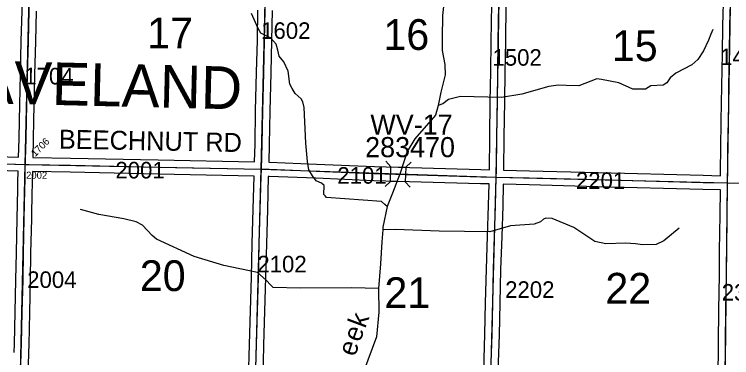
# Model space of a CAD drawing. Extents: x -132.8 to -73.3, y -60 to -26.
# Drawn here: x -91.298 to -88.269, y -54.87 to -53.418 of the extents above; entities that cross this region are included whole.
import ezdxf

# ---------------------------------------------------------------- set-up
doc = ezdxf.new("R2010")
doc.units = 0
for name, color, linetype in [('tdCoHydroRiver', 7, 'Continuous'), ('tdCoHydroTxtLg', 7, 'Continuous'), ('tdCoSecRdNmbr', 7, 'Continuous'), ('tdCoSecRdTxt', 7, 'Continuous'), ('tdCoSecRteBand', 7, 'Continuous'), ('tdCoSecRteCL', 7, 'Continuous'), ('tdCoSectLine', 7, 'Continuous'), ('tdCoSectNmbr', 7, 'Continuous'), ('tdCoStrucSec', 7, 'Continuous'), ('tdCoStrucSecCoName', 7, 'Continuous'), ('tdCoStrucSecFHWANum', 7, 'Continuous'), ('tdCoSurfAsphalt', 7, 'Continuous'), ('tdCoSurfEarth', 7, 'Continuous'), ('tdCoSurfGravel', 7, 'Continuous'), ('tdCoTwpNameTxt', 7, 'Continuous')]:
    doc.layers.add(name, color=color, linetype=linetype)

msp = doc.modelspace()

# ---------------------------------------------------------------- linework, layer by layer
at = {"layer": 'tdCoHydroRiver'}
for points in [[(-89.4804, -53.2016), (-89.4765, -53.2443), (-89.4837, -53.3719), (-89.4894, -53.4223), (-89.4912, -53.5169), (-89.4907, -53.5706), (-89.4792, -53.6307), (-89.4785, -53.6733), (-89.4972, -53.7471), (-89.5078, -53.8037)], [(-89.7227, -54.2302), (-89.7336, -54.2221), (-89.7476, -54.2092), (-89.9792, -54.1921), (-89.9854, -54.1857), (-89.9901, -54.1793), (-89.9893, -54.1414), (-90.0002, -54.1318), (-90.0237, -54.1218), (-90.0391, -54.101), (-90.0543, -54.0755), (-90.06, -54.0407), (-90.0664, -53.9633), (-90.0745, -53.8117), (-90.0788, -53.7879), (-90.0864, -53.7751), (-90.1113, -53.7526), (-90.1251, -53.7318), (-90.1342, -53.7127), (-90.141, -53.6589), (-90.1592, -53.6191), (-90.1792, -53.5951), (-90.1851, -53.5697), (-90.1925, -53.5443), (-90.2141, -53.5187), (-90.2563, -53.4973), (-90.2685, -53.4782), (-90.2957, -53.4145)], [(-88.348, -53.4823), (-88.3562, -53.5026), (-88.3662, -53.5277), (-88.3876, -53.573), (-88.4119, -53.6088), (-88.4361, -53.632), (-88.5046, -53.667), (-88.5286, -53.687), (-88.5417, -53.7073), (-88.5577, -53.718), (-88.6098, -53.7202), (-88.6321, -53.7339), (-88.6858, -53.7345), (-88.7453, -53.7081), (-88.8176, -53.694), (-88.838, -53.6905), (-88.9144, -53.7206), (-88.968, -53.7195), (-89.0011, -53.7173), (-89.0407, -53.7228), (-89.1549, -53.7553), (-89.2404, -53.7695), (-89.414, -53.7661), (-89.4647, -53.7777), (-89.4887, -53.7962), (-89.5078, -53.8037)], [(-89.5078, -53.8037), (-89.5196, -53.8445), (-89.6068, -53.9438), (-89.6394, -53.9984), (-89.6679, -54.0893), (-89.7011, -54.1738), (-89.7227, -54.2302)], [(-89.7594, -54.5766), (-89.873, -54.5744), (-90.0908, -54.5764), (-90.2044, -54.5727), (-90.2152, -54.563), (-90.2338, -54.5421), (-90.271, -54.5098), (-90.4125, -54.4803), (-90.538, -54.4416), (-90.6976, -54.3691), (-90.7162, -54.3529), (-90.7564, -54.3095), (-90.783, -54.2948), (-90.8348, -54.2828), (-90.9402, -54.265), (-91.0187, -54.2429)], [(-89.7227, -54.2302), (-89.7418, -54.3182), (-89.742, -54.3292)], [(-88.4904, -54.3219), (-88.5545, -54.3759), (-88.5879, -54.391), (-88.6448, -54.3931), (-88.6747, -54.3878), (-88.7173, -54.3854), (-88.7994, -54.3885), (-88.8465, -54.3781), (-88.9354, -54.3196), (-89.0262, -54.2816), (-89.053, -54.2795), (-89.0625, -54.284), (-89.0753, -54.2948), (-89.1024, -54.3053), (-89.2019, -54.3129), (-89.2892, -54.338), (-89.5038, -54.3354), (-89.6883, -54.3271), (-89.742, -54.3292)], [(-89.742, -54.3292), (-89.7461, -54.3796), (-89.7511, -54.4726), (-89.7594, -54.5766)], [(-89.7594, -54.5766), (-89.7582, -54.6775), (-89.7681, -54.7815), (-89.9195, -55.1871), (-89.9227, -55.1918), (-89.941, -55.2403), (-89.9749, -55.3596), (-89.9797, -55.3626)]]:
    msp.add_lwpolyline(points, dxfattribs=at)
at = {"layer": 'tdCoSecRteBand'}
for points in [[(-91.2801, -54.0215), (-91.2801, -54.0214), (-91.2777, -53.9438), (-91.2762, -53.8675), (-91.275, -53.8005), (-91.275, -53.8004), (-91.275, -53.8004), (-91.2723, -53.6707), (-91.2723, -53.6706), (-91.2723, -53.6705), (-91.2686, -53.5317), (-91.2686, -53.5316), (-91.2686, -53.5316), (-91.2649, -53.4026), (-91.2642, -53.3454), (-91.2634, -53.2845), (-91.2634, -53.2842), (-91.2634, -53.284), (-91.2624, -53.2513), (-91.2595, -53.1252), (-91.2585, -53.0762), (-91.2587, -53.0762), (-91.5908, -53.0683)], [(-88.3153, -54.1004), (-88.3152, -54.0748), (-88.3152, -54.0747), (-88.3152, -54.0746), (-88.3142, -53.9885), (-88.3142, -53.9885), (-88.3142, -53.9885), (-88.3125, -53.8671), (-88.3125, -53.8671), (-88.3125, -53.867), (-88.3112, -53.7964), (-88.3107, -53.7209), (-88.3107, -53.7206), (-88.3107, -53.7204), (-88.3075, -53.5849), (-88.3058, -53.4654), (-88.3058, -53.4653), (-88.3058, -53.4651), (-88.3023, -53.3234)], [(-90.2836, -54.042), (-90.2836, -54.0418), (-90.2814, -53.9665), (-90.2787, -53.8266), (-90.2787, -53.8265), (-90.2787, -53.8265), (-90.2747, -53.6645), (-90.2715, -53.5274), (-90.2688, -53.4002)], [(-90.2088, -53.4015), (-90.2116, -53.5287), (-90.2116, -53.5287), (-90.2116, -53.5288), (-90.2148, -53.6659), (-90.2148, -53.6659), (-90.2148, -53.6659), (-90.2187, -53.8279), (-90.2214, -53.9679), (-90.2214, -53.968), (-90.2214, -53.9682), (-90.2236, -54.0433), (-90.2206, -54.0433), (-90.2203, -54.0433), (-90.22, -54.0433), (-90.0218, -54.0512), (-90.0217, -54.0512), (-90.0217, -54.0512), (-89.7775, -54.0613), (-89.3272, -54.0744), (-89.2917, -54.0752)], [(-89.2917, -54.0752), (-89.29, -53.9346), (-89.29, -53.9346), (-89.29, -53.9346), (-89.2881, -53.7864), (-89.2881, -53.7863), (-89.2881, -53.7863), (-89.2861, -53.6598), (-89.2841, -53.5326), (-89.2841, -53.5326), (-89.2841, -53.5326), (-89.2817, -53.375)], [(-89.2217, -53.376), (-89.2241, -53.5335), (-89.2261, -53.6607), (-89.2261, -53.6607), (-89.2281, -53.7872), (-89.2301, -53.9354), (-89.2317, -54.0766), (-89.1224, -54.0791), (-89.1223, -54.0791), (-89.1223, -54.0791), (-88.8323, -54.087), (-88.3884, -54.0986), (-88.3153, -54.1004)], [(-91.2049, -53.4041), (-91.2086, -53.5333), (-91.2123, -53.672), (-91.215, -53.8016), (-91.2162, -53.8686), (-91.2162, -53.8687), (-91.2162, -53.8687), (-91.2177, -53.9451), (-91.2177, -53.9453), (-91.2177, -53.9455), (-91.2202, -54.0231), (-91.0601, -54.0261), (-91.0601, -54.0261), (-91.0601, -54.0261), (-90.6897, -54.0337), (-90.2836, -54.042)], [(-91.5061, -54.0147), (-91.2801, -54.0215)], [(-91.2984, -54.8471), (-91.2972, -54.8117), (-91.294, -54.677), (-91.291, -54.5402), (-91.2888, -54.4268), (-91.2888, -54.4268), (-91.2888, -54.4267), (-91.2856, -54.281), (-91.2834, -54.1593), (-91.2834, -54.1591), (-91.2834, -54.1589), (-91.2831, -54.1493), (-91.2824, -54.1273), (-91.2817, -54.0814), (-91.282, -54.0814), (-91.5079, -54.0747)], [(-90.3088, -54.9606), (-90.3051, -54.8134), (-90.3051, -54.8133), (-90.3051, -54.8133), (-90.3011, -54.671), (-90.3011, -54.671), (-90.3011, -54.6709), (-90.2969, -54.5292), (-90.2932, -54.387), (-90.2932, -54.3869), (-90.2932, -54.3869), (-90.2893, -54.2417), (-90.2893, -54.2417), (-90.2893, -54.2416), (-90.2854, -54.102), (-90.6909, -54.0937), (-90.6909, -54.0937), (-90.6909, -54.0937), (-91.0613, -54.086), (-91.2217, -54.0831), (-91.2224, -54.1285), (-91.2224, -54.1287), (-91.2224, -54.1289), (-91.2231, -54.1511), (-91.2234, -54.1606), (-91.2256, -54.2822), (-91.2256, -54.2823), (-91.2256, -54.2823), (-91.2288, -54.428), (-91.231, -54.5414), (-91.231, -54.5414), (-91.231, -54.5415), (-91.234, -54.6783), (-91.234, -54.6784), (-91.234, -54.6784), (-91.2372, -54.8133), (-91.2372, -54.8135), (-91.2372, -54.8136), (-91.2384, -54.849), (-91.2399, -54.9011)], [(-89.3154, -54.9266), (-89.3105, -54.7709), (-89.3076, -54.6374), (-89.3076, -54.6374), (-89.3076, -54.6373), (-89.3041, -54.4953), (-89.3041, -54.4952), (-89.3041, -54.4951), (-89.2997, -54.3552), (-89.2997, -54.3552), (-89.2997, -54.3552), (-89.2955, -54.2256), (-89.2932, -54.1352), (-89.3287, -54.1344), (-89.3288, -54.1344), (-89.3289, -54.1344), (-89.7794, -54.1213), (-89.7796, -54.1213), (-89.7798, -54.1213), (-90.0242, -54.1112), (-90.2221, -54.1033), (-90.2251, -54.1032), (-90.2254, -54.1032), (-90.2293, -54.2433), (-90.2333, -54.3885), (-90.237, -54.5308), (-90.237, -54.5309), (-90.237, -54.5309), (-90.2412, -54.6727), (-90.2451, -54.8149), (-90.2488, -54.9621)], [(-88.3255, -54.9582), (-88.3243, -54.8103), (-88.3243, -54.8103), (-88.3243, -54.8102), (-88.3226, -54.664), (-88.3218, -54.5979), (-88.3218, -54.5979), (-88.3218, -54.5978), (-88.3206, -54.5145), (-88.3194, -54.4183), (-88.3194, -54.4183), (-88.3194, -54.4182), (-88.3169, -54.2652), (-88.3158, -54.1604), (-88.3163, -54.1604), (-88.3899, -54.1585), (-88.39, -54.1585), (-88.39, -54.1585), (-88.8339, -54.1469), (-88.8339, -54.1469), (-88.8339, -54.1469), (-89.1238, -54.1391), (-89.2331, -54.1366), (-89.2332, -54.1366), (-89.2355, -54.2272), (-89.2355, -54.2273), (-89.2355, -54.2275), (-89.2397, -54.3572), (-89.2441, -54.4969), (-89.2476, -54.6388), (-89.2505, -54.7724), (-89.2505, -54.7725), (-89.2505, -54.7727), (-89.2555, -54.9284)]]:
    msp.add_lwpolyline(points, dxfattribs=at)
at = {"layer": 'tdCoSecRteCL'}
for points in [[(-91.2511, -54.0523), (-91.2505, -54.0335), (-91.2477, -53.9445), (-91.2462, -53.8681), (-91.245, -53.801), (-91.2423, -53.6713), (-91.2386, -53.5325), (-91.2349, -53.4032), (-91.2342, -53.3457), (-91.2334, -53.2849), (-91.2324, -53.2521), (-91.2295, -53.1258), (-91.228, -53.0469)], [(-90.2545, -54.0726), (-90.2514, -53.9673), (-90.2487, -53.8272), (-90.2448, -53.6652), (-90.2416, -53.5281), (-90.2388, -53.4008), (-90.2361, -53.2689), (-90.2329, -53.1261), (-90.2315, -53.07)], [(-89.2624, -54.1059), (-89.2618, -54.0815), (-89.2601, -53.935), (-89.2581, -53.7868), (-89.2561, -53.6603), (-89.2541, -53.533), (-89.2517, -53.3754), (-89.249, -53.2361), (-89.248, -53.2021), (-89.247, -53.1875), (-89.2445, -53.1735), (-89.2418, -53.1579), (-89.2406, -53.1463), (-89.2391, -53.1219), (-89.2373, -53.1044)], [(-88.2856, -54.1311), (-88.2852, -54.075), (-88.2842, -53.9889), (-88.2825, -53.8676), (-88.2812, -53.7968), (-88.2807, -53.7211), (-88.2775, -53.5854), (-88.2758, -53.4658), (-88.2724, -53.324)], [(-92.2071, -54.0216), (-92.0547, -54.026), (-91.836, -54.0339), (-91.507, -54.0447), (-91.2511, -54.0523)], [(-91.2736, -55.0539), (-91.2734, -55.0419), (-91.2699, -54.9445), (-91.2699, -54.9006), (-91.2684, -54.8481), (-91.2672, -54.8126), (-91.264, -54.6777), (-91.261, -54.5408), (-91.2588, -54.4274), (-91.2556, -54.2816), (-91.2534, -54.1598), (-91.2531, -54.1502), (-91.2524, -54.128), (-91.2514, -54.0619), (-91.2511, -54.0523)], [(-91.2511, -54.0523), (-91.2345, -54.0528), (-91.0607, -54.056), (-90.6903, -54.0637), (-90.2545, -54.0726)], [(-90.2817, -55.0733), (-90.2788, -54.9613), (-90.2751, -54.8141), (-90.2711, -54.6718), (-90.267, -54.53), (-90.2633, -54.3877), (-90.2593, -54.2425), (-90.2554, -54.1017), (-90.2545, -54.0726)], [(-90.2545, -54.0726), (-90.2212, -54.0733), (-90.023, -54.0812), (-89.7786, -54.0913), (-89.328, -54.1044), (-89.2624, -54.1059)], [(-89.2892, -55.1054), (-89.2891, -55.0911), (-89.2887, -55.0509), (-89.2855, -54.9276), (-89.2805, -54.7717), (-89.2776, -54.6381), (-89.2741, -54.496), (-89.2697, -54.3562), (-89.2655, -54.2265), (-89.2624, -54.1059)], [(-89.2624, -54.1059), (-89.1231, -54.1091), (-88.8331, -54.117), (-88.3892, -54.1285), (-88.2856, -54.1311)], [(-88.2856, -54.1311), (-88.1808, -54.1337), (-87.8822, -54.1401), (-87.7857, -54.1421), (-87.7552, -54.1436), (-87.7384, -54.1441), (-87.7209, -54.1431), (-87.6975, -54.1374), (-87.6733, -54.13), (-87.6538, -54.1266), (-87.636, -54.1249), (-87.583, -54.1256), (-87.5246, -54.1265)], [(-88.2976, -55.1315), (-88.2973, -55.0925), (-88.2955, -54.9585), (-88.2943, -54.8106), (-88.2926, -54.6643), (-88.2918, -54.5983), (-88.2906, -54.5149), (-88.2894, -54.4187), (-88.2869, -54.2656), (-88.2857, -54.1489), (-88.2856, -54.1311)]]:
    msp.add_lwpolyline(points, dxfattribs=at)
at = {"layer": 'tdCoSectLine'}
for points in [[(-91.2515, -54.0523), (-91.2284, -53.0469)], [(-90.2549, -54.0726), (-90.2319, -53.07)], [(-89.2628, -54.1059), (-89.2459, -53.1044)], [(-88.2859, -54.1311), (-88.2693, -53.1347)], [(-92.2075, -54.0216), (-91.2515, -54.0523)], [(-91.274, -55.0539), (-91.2515, -54.0523)], [(-91.2515, -54.0523), (-90.2549, -54.0726)], [(-90.2821, -55.0733), (-90.2549, -54.0726)], [(-90.2549, -54.0726), (-89.2628, -54.1059)], [(-89.2896, -55.1054), (-89.2628, -54.1059)], [(-89.2628, -54.1059), (-88.2859, -54.1311)], [(-88.2979, -55.1315), (-88.2859, -54.1311)], [(-88.2859, -54.1311), (-87.275, -54.1483)]]:
    msp.add_lwpolyline(points, dxfattribs=at)
at = {"layer": 'tdCoStrucSec'}
for points in [[(-89.732, -54.1461), (-89.7092, -54.1246), (-89.7074, -54.0621)], [(-89.7289, -54.0393), (-89.7074, -54.0621), (-89.6449, -54.0639)], [(-89.6221, -54.0424), (-89.6449, -54.0639), (-89.6467, -54.1264)], [(-89.6257, -54.1487), (-89.6467, -54.1264), (-89.7092, -54.1246)]]:
    msp.add_lwpolyline(points, dxfattribs=at)
at = {"layer": 'tdCoSurfAsphalt'}
msp.add_lwpolyline([(-90.2788, -54.9613), (-90.2751, -54.8141), (-90.2711, -54.6718), (-90.267, -54.53), (-90.2633, -54.3877), (-90.2593, -54.2425), (-90.2554, -54.1017), (-90.2545, -54.0726), (-90.2514, -53.9673), (-90.2487, -53.8272), (-90.2448, -53.6652), (-90.2416, -53.5281), (-90.2388, -53.4008)], dxfattribs=at)
at = {"layer": 'tdCoSurfEarth'}
for points in [[(-91.2505, -54.0335), (-91.2477, -53.9445), (-91.2462, -53.8681), (-91.245, -53.801), (-91.2423, -53.6713), (-91.2386, -53.5325), (-91.2349, -53.4032), (-91.2342, -53.3457)], [(-91.2736, -55.0539), (-91.2734, -55.0419), (-91.2699, -54.9445), (-91.2699, -54.9006), (-91.2684, -54.8481), (-91.2672, -54.8126), (-91.264, -54.6777), (-91.261, -54.5408), (-91.2588, -54.4274), (-91.2556, -54.2816), (-91.2534, -54.1598), (-91.2531, -54.1502)]]:
    msp.add_lwpolyline(points, dxfattribs=at)
at = {"layer": 'tdCoSurfGravel'}
for points in [[(-88.2955, -54.9585), (-88.2943, -54.8106), (-88.2926, -54.6643), (-88.2918, -54.5983), (-88.2906, -54.5149), (-88.2894, -54.4187), (-88.2869, -54.2656), (-88.2857, -54.1489), (-88.2856, -54.1311), (-88.2852, -54.075), (-88.2842, -53.9889), (-88.2825, -53.8676), (-88.2812, -53.7968), (-88.2807, -53.7211), (-88.2775, -53.5854), (-88.2758, -53.4658), (-88.2724, -53.324)], [(-89.2855, -54.9276), (-89.2805, -54.7717), (-89.2776, -54.6381), (-89.2741, -54.496), (-89.2697, -54.3562), (-89.2655, -54.2265), (-89.2624, -54.1059), (-89.2618, -54.0815), (-89.2601, -53.935), (-89.2581, -53.7868), (-89.2561, -53.6603), (-89.2541, -53.533), (-89.2517, -53.3754)], [(-94.2111, -53.9651), (-94.1688, -53.9661), (-94.0762, -53.9683), (-93.9008, -53.9739), (-93.5889, -53.9843), (-93.2082, -53.9989), (-93.1775, -54.0001), (-92.7529, -54.0092), (-92.2787, -54.0195), (-92.2071, -54.0216), (-92.0547, -54.026), (-91.836, -54.0339), (-91.507, -54.0447), (-91.2511, -54.0523)], [(-91.2511, -54.0523), (-91.2511, -54.0523), (-91.2505, -54.0335)], [(-91.2531, -54.1502), (-91.2524, -54.128), (-91.2514, -54.0619), (-91.2511, -54.0523)], [(-91.2511, -54.0523), (-91.2345, -54.0528), (-91.0607, -54.056), (-90.6903, -54.0637), (-90.2545, -54.0726), (-90.2212, -54.0733), (-90.023, -54.0812), (-89.7786, -54.0913), (-89.328, -54.1044), (-89.2624, -54.1059), (-89.1231, -54.1091), (-88.8331, -54.117), (-88.3892, -54.1285), (-88.2856, -54.1311)], [(-88.2856, -54.1311), (-88.1808, -54.1337), (-87.8822, -54.1401), (-87.7857, -54.1421), (-87.7552, -54.1436), (-87.7384, -54.1441), (-87.7209, -54.1431), (-87.6975, -54.1374), (-87.6733, -54.13), (-87.6538, -54.1266), (-87.636, -54.1249), (-87.583, -54.1256), (-87.5246, -54.1265)]]:
    msp.add_lwpolyline(points, dxfattribs=at)

# ---------------------------------------------------------------- texts
at = {"layer": 'tdCoHydroTxtLg'}
for s, rotation, p in [('k', 69.351, (-89.8163, -54.7486)), ('e', 69.351, (-89.8386, -54.8077)), ('e', 72.3984, (-89.8582, -54.8678))]:
    msp.add_text(s, height=0.08, rotation=rotation, dxfattribs=at).set_placement(p)
at = {"layer": 'tdCoSecRdNmbr'}
for s, height, rotation, p in [('1602', 0.07, 359.9323, (-90.2555, -53.5217)), ('1502', 0.07, 359.933, (-89.2787, -53.6351)), ('1402', 0.07, 359.9338, (-88.3174, -53.6326)), ('1704', 0.07, 359.9316, (-91.2557, -53.7141)), ('1706', 0.03, 44.9315, (-91.2095, -54.0217)), ('2001', 0.07, 359.9318, (-90.871, -54.1118)), ('2101', 0.07, 359.9325, (-89.9338, -54.1339)), ('2002', 0.03, 359.9315, (-91.2482, -54.113)), ('2201', 0.07, 359.9333, (-88.9264, -54.1559)), ('2102', 0.07, 359.9323, (-90.2715, -54.5088)), ('2004', 0.07, 359.9315, (-91.2435, -54.5747)), ('2202', 0.07, 359.933, (-89.2252, -54.6166)), ('2302', 0.07, 359.9337, (-88.3105, -54.6283))]:
    msp.add_text(s, height=height, rotation=rotation, dxfattribs=at).set_placement(p)
at = {"layer": 'tdCoSecRdTxt'}
msp.add_text('BEECHNUT RD', height=0.08, rotation=358.8822, dxfattribs=at).set_placement((-91.1102, -53.9854))
at = {"layer": 'tdCoSectNmbr'}
for s, rotation, p in [('17', 359.9318, (-90.7368, -53.5617)), ('16', 359.9326, (-89.7392, -53.5683)), ('15', 359.9333, (-88.7744, -53.6158)), ('20', 359.9318, (-90.7678, -54.5878)), ('22', 359.9333, (-88.802, -54.6411)), ('21', 359.9326, (-89.7349, -54.6597))]:
    msp.add_text(s, height=0.13, rotation=rotation, dxfattribs=at).set_placement(p)
at = {"layer": 'tdCoStrucSecCoName'}
msp.add_text('WV-17', height=0.085, dxfattribs=at).set_placement((-89.7942, -53.9267))
at = {"layer": 'tdCoStrucSecFHWANum'}
msp.add_text('283470', height=0.085, dxfattribs=at).set_placement((-89.8163, -54.022))
at = {"layer": 'tdCoTwpNameTxt'}
msp.add_text('WAVELAND', height=0.18, rotation=358.6077, dxfattribs=at).set_placement((-91.6885, -53.7875))

doc.saveas('drawing.dxf')
